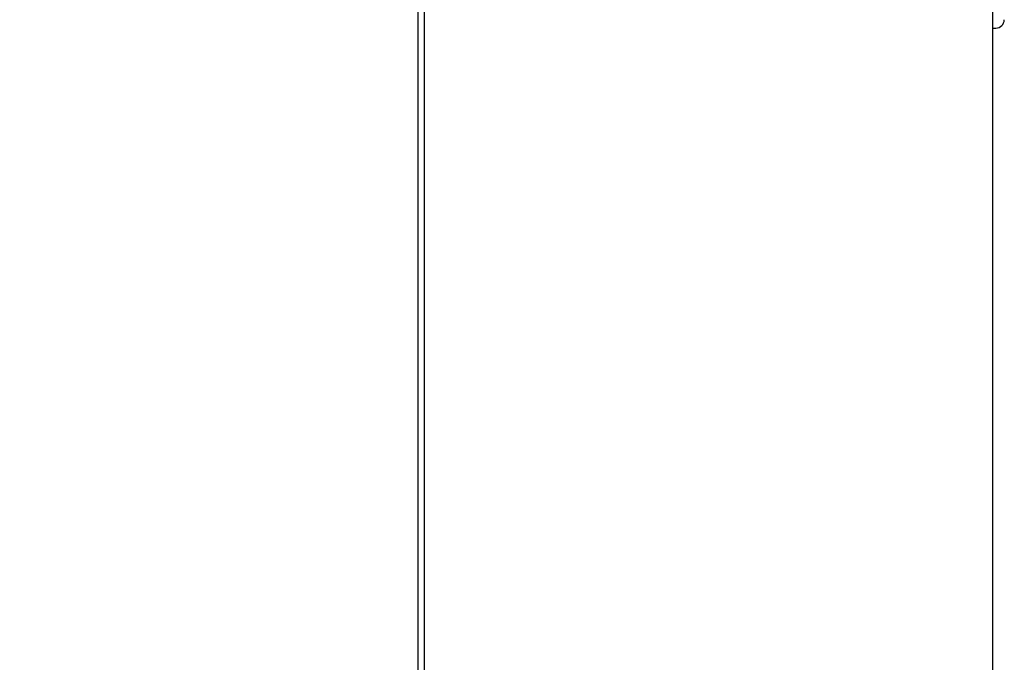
# Model space of a CAD drawing. Header units: millimetres. Extents: x 1117 to 38156, y -1945 to 7303.
# Tile 304 of 656: x 10812 to 11107, y 566 to 758. Entities that reach past the tile are written whole.
import ezdxf

# ---------------------------------------------------------------- set-up
doc = ezdxf.new("R2010")
doc.units = ezdxf.units.MM
doc.styles.get("Standard").update_dxf_attribs({"font": 'arial.ttf'})
doc.dimstyles.new('DIMSTYLE_1', dxfattribs={"dimtxt": 4.2, "dimasz": 3.6, "dimexe": 2.5, "dimexo": 0, "dimgap": 1.05, "dimtad": 1, "dimdsep": 46, "dimtxsty": 'Standard', "dimblk": '_FILLED', "dimblk1": '_FILLED', "dimblk2": '_FILLED', "dimcen": 0.09, "dimazin": 2, "dimtp": 0.01, "dimtm": 0.01, "dimtfac": 1, "dimtofl": 0, "dimtmove": 0, "dimatfit": 3, "dimldrblk": '_FILLED', "dimfxl": 0, "dimtolj": 1, "dimarcsym": 0})

# ---------------------------------------------------------------- blocks, each defined once
blk = doc.blocks.new('_FILLED')
at = {"color": 0, "linetype": 'ByBlock'}
blk.add_solid([(0, 0), (-1, 0.167), (-1, -0.167)], dxfattribs=at)
blk = doc.blocks.new('*D61')
at = {"color": 0, "linetype": 'Continuous', "lineweight": -2}
for p, q in [((10797.12, 1056.21), (10686.74, 1056.21)), ((10689.24, 380.72), (10689.24, 1052.61)), ((10926.42, 377.12), (10686.74, 377.12))]:
    blk.add_line(p, q, dxfattribs=at)
at = {"layer": 'Defpoints', "color": 0, "linetype": 'Continuous'}
for p in [(10689.24, 1056.21), (10797.12, 1056.21), (10926.42, 377.12)]:
    blk.add_point(p, dxfattribs=at)
at = {"color": 0, "linetype": 'Continuous', "lineweight": -2, "xscale": 3.6, "yscale": 3.6, "zscale": 3.6}
for p, rotation in [((10689.24, 1056.21), 90), ((10689.24, 377.12), 270)]:
    blk.add_blockref('_FILLED', p, dxfattribs=dict(at, rotation=rotation))
at = {"color": 0, "linetype": 'Continuous', "insert": (10661.52, 732.98), "char_height": 20, "width": 16.8, "attachment_point": 2, "rotation": 90, "line_spacing_factor": 0.9}
blk.add_mtext('\\A1;679.09', dxfattribs=at)
blk = doc.blocks.new('*D64')
at = {"color": 0, "linetype": 'Continuous', "lineweight": -2}
for p, q in [((10838.42, 1041.71), (10752.12, 1041.71)), ((10754.62, 406.31), (10754.62, 1038.11)), ((10838.42, 402.71), (10752.12, 402.71))]:
    blk.add_line(p, q, dxfattribs=at)
at = {"layer": 'Defpoints', "color": 0, "linetype": 'Continuous'}
for p in [(10754.62, 1041.71), (10838.42, 1041.71), (10838.42, 402.71)]:
    blk.add_point(p, dxfattribs=at)
at = {"color": 0, "linetype": 'Continuous', "lineweight": -2, "xscale": 3.6, "yscale": 3.6, "zscale": 3.6}
for p, rotation in [((10754.62, 1041.71), 90), ((10754.62, 402.71), 270)]:
    blk.add_blockref('_FILLED', p, dxfattribs=dict(at, rotation=rotation))
at = {"color": 0, "linetype": 'Continuous', "insert": (10726.9, 725.28), "char_height": 20, "width": 8.4, "attachment_point": 2, "rotation": 90, "line_spacing_factor": 0.9}
blk.add_mtext('\\A1;639', dxfattribs=at)

msp = doc.modelspace()

# ---------------------------------------------------------------- linework, layer by layer
at = {"color": 7, "linetype": 'Continuous'}
for p, q in [((11103.418, 1054.713), (11103.418, 396.713)), ((10931.343, 988.138), (10931.343, 449.137)), ((10933.343, 449.137), (10933.343, 988.138)), ((11103.418, 755.713), (11104.418, 755.713))]:
    msp.add_line(p, q, dxfattribs=at)
msp.add_arc((11104.418, 758.213), 2.5, 270, 0, dxfattribs=at)

# ---------------------------------------------------------------- dimensions: what is measured, and where the dimension line sits
at = {"linetype": 'Continuous'}
for base, p1, p2, picture, middle in [((10689.236, 1056.213), (10926.418, 377.119), (10797.118, 1056.213), '*D61', (10689.236, 732.978)), ((10754.621, 1041.713), (10838.418, 402.713), (10838.418, 1041.713), '*D64', (10754.621, 725.278))]:
    dim = msp.add_linear_dim(base=base, p1=p1, p2=p2, angle=90, dimstyle='DIMSTYLE_1', override={"dimtxt": 20}, dxfattribs=at)
    dim.commit()
    dim.dimension.update_dxf_attribs({"geometry": picture, "text_midpoint": middle, "dimtype": 160})

doc.saveas('drawing.dxf')
